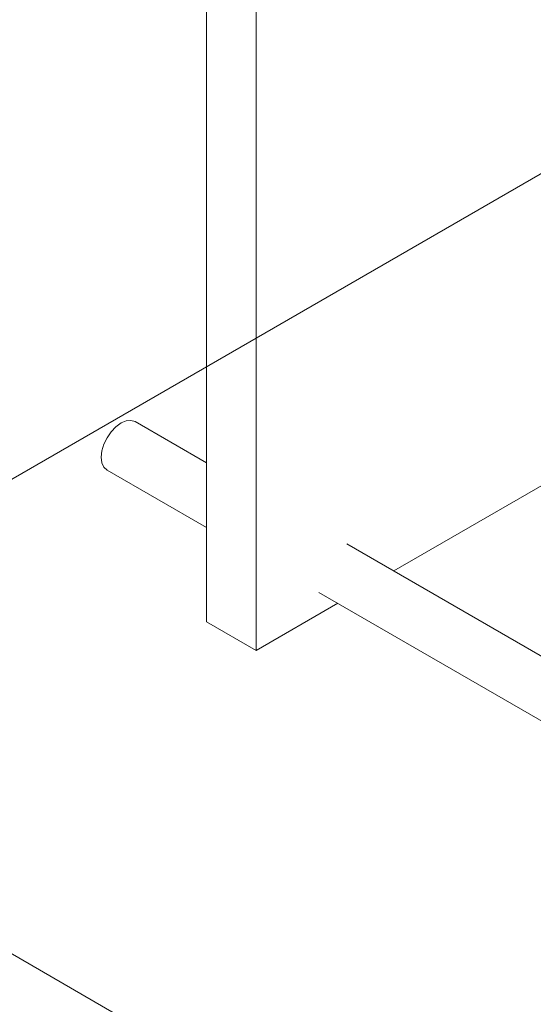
# Model space of a CAD drawing. Header units: metres. Extents: x -54598 to 1827199, y -329446 to -256744.
# Tile 288 of 474: x 194325 to 195783, y -288450 to -285655. Entities that reach past the tile are written whole.
import ezdxf

# ---------------------------------------------------------------- set-up
doc = ezdxf.new("R2010")
doc.units = ezdxf.units.M
for name, color, linetype, lineweight in [('A-WALL', 113, 'Continuous', 20), ('G-ANNO-SYMB', 7, 'Continuous', 9), ('P-PIPE', 7, 'Continuous', 20)]:
    doc.layers.add(name, color=color, linetype=linetype, lineweight=lineweight)

# ---------------------------------------------------------------- blocks, each defined once
blk = doc.blocks.new('fasdfsf')
at = {"layer": 'A-WALL'}
for p, q in [((429903.5, 98670.2), (429903.5, 101936.2)), ((430044.9, 101854.6), (430044.9, 98588.6)), ((430435.6, 98814.1), (431281.4, 99302.4)), ((430044.9, 98588.6), (430276.6, 98722.3)), ((430044.9, 98588.6), (429903.5, 98670.2))]:
    blk.add_line(p, q, dxfattribs=at)
at = {"layer": 'G-ANNO-SYMB'}
for p in [(436534, 103222.2), (433920.5, 95088.6)]:
    blk.add_line(p, (428183.3, 98401), dxfattribs=at)
at = {"layer": 'P-PIPE', "color": 22}
for p, q in [((429903.5, 99121.3), (429700.9, 99238.2)), ((429621.4, 99100.5), (429903.5, 98937.7)), ((433731.5, 96911.2), (430302.6, 98890.8)), ((430223.1, 98753.1), (433652, 96773.5))]:
    blk.add_line(p, q, dxfattribs=at)
for points in [[(429661.2, 99234.3, 0), (429675.7, 99240.5, 0), (429689.3, 99241.8, 0), (429700.9, 99238.2, 0)], [(429605, 99136.9, 0), (429606.9, 99154.8, 0), (429612.5, 99173.7, 0), (429621.4, 99192.3, 0), (429633.1, 99209.4, 0), (429646.6, 99223.7, 0), (429661.2, 99234.3, 0)], [(429621.4, 99100.5, 0), (429612.5, 99108.8, 0), (429606.9, 99121.2, 0), (429605, 99136.9, 0)]]:
    blk.add_polyline3d(points, dxfattribs=at)

msp = doc.modelspace()

# ---------------------------------------------------------------- block references
at = {"color": 5, "lineweight": 30}
msp.add_blockref('fasdfsf', (-235048.8, -386034.1), dxfattribs=at)

doc.saveas('drawing.dxf')
